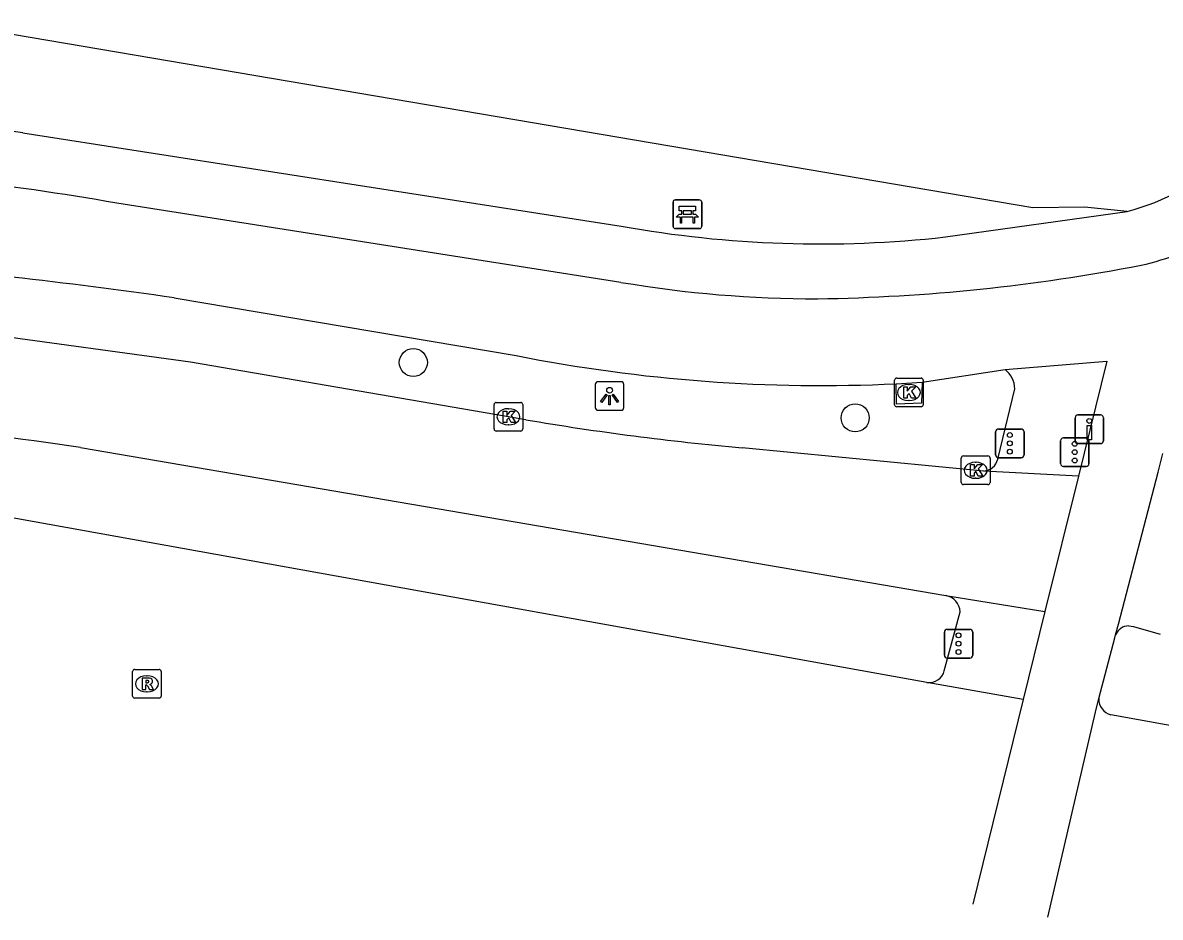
# Model space of a CAD drawing. Extents: x 161258 to 161838, y 380836 to 381727.
# Drawn here: x 161637.86 to 161677.54, y 380835.81 to 380867.03 of the extents above; entities that cross this region are included whole.
import ezdxf

# ---------------------------------------------------------------- set-up
doc = ezdxf.new("R2010")
doc.units = 0
for name, color, linetype in [('IMGEO_Bank', 7, 'Continuous'), ('IMGEO_Boom', 7, 'Continuous'), ('IMGEO_Drukknoppaal', 7, 'Continuous'), ('IMGEO_Fietspad_gesloten', 7, 'Continuous'), ('IMGEO_Groenvoorziening', 7, 'Continuous'), ('IMGEO_Kolk', 7, 'Continuous'), ('IMGEO_Lichtpunt', 7, 'Continuous'), ('IMGEO_Rijbaan_lokaal_gesloten', 7, 'Continuous'), ('IMGEO_Rijbaan_regionaal_gesloten', 7, 'Continuous'), ('IMGEO_Rioolput', 7, 'Continuous'), ('IMGEO_Verkeersregelinstallatiepaal', 7, 'Continuous'), ('IMGEO_Voetpad_open', 7, 'Continuous')]:
    doc.layers.add(name, color=color, linetype=linetype)

msp = doc.modelspace()

# ---------------------------------------------------------------- linework, layer by layer
at = {"layer": 'IMGEO_Bank'}
for p, q in [((161660.622, 380860.85), (161661.463, 380860.85)), ((161661.463, 380860.85), (161660.622, 380860.85)), ((161661.547, 380860.775), (161661.547, 380859.934)), ((161661.547, 380859.934), (161661.547, 380860.775)), ((161660.547, 380859.925), (161660.547, 380860.766)), ((161660.547, 380860.766), (161660.547, 380859.925)), ((161660.856, 380860.356), (161660.856, 380860.462)), ((161660.9, 380860.462), (161660.9, 380860.356)), ((161661.188, 380860.468), (161660.906, 380860.468)), ((161661.194, 380860.356), (161661.194, 380860.462)), ((161661.238, 380860.462), (161661.238, 380860.356)), ((161661.244, 380860.248), (161660.851, 380860.248)), ((161660.906, 380860.35), (161661.188, 380860.35)), ((161661.472, 380859.85), (161660.631, 380859.85)), ((161660.631, 380859.85), (161661.472, 380859.85))]:
    msp.add_line(p, q, dxfattribs=at)
for points in [[(161660.85, 380860.468), (161660.764, 380860.468), (161660.764, 380860.629), (161661.327, 380860.629), (161661.327, 380860.468), (161661.244, 380860.468)], [(161660.794, 380860.248), (161660.652, 380860.248), (161660.764, 380860.35), (161660.85, 380860.35)], [(161660.844, 380860.241), (161660.844, 380860.034), (161660.801, 380860.034), (161660.801, 380860.241)], [(161661.244, 380860.35), (161661.327, 380860.35), (161661.439, 380860.248), (161661.3, 380860.248)], [(161661.294, 380860.241), (161661.294, 380860.034), (161661.25, 380860.034), (161661.25, 380860.241)]]:
    msp.add_lwpolyline(points, dxfattribs=at)
for centre, radius, start, end in [((161660.625, 380860.772), 0.0779, 92.4484, 184.2845), ((161660.625, 380860.772), 0.0779, 92.4484, 184.2845), ((161661.469, 380860.772), 0.0779, 2.4484, 94.2845), ((161661.469, 380860.772), 0.0779, 2.4484, 94.2845), ((161660.849, 380860.461), 0.00671, 2.8957, 87.1043), ((161660.906, 380860.461), 0.00671, 92.8957, 177.1043), ((161661.188, 380860.461), 0.00671, 2.8957, 87.1043), ((161661.245, 380860.461), 0.00671, 92.8957, 177.1043), ((161660.794, 380860.241), 0.00671, 2.8957, 87.1043), ((161660.851, 380860.241), 0.00671, 92.8957, 177.1043), ((161660.849, 380860.357), 0.00671, 272.8957, 357.1043), ((161660.906, 380860.357), 0.00671, 182.8957, 267.1043), ((161661.188, 380860.357), 0.00671, 272.8957, 357.1043), ((161661.245, 380860.357), 0.00671, 182.8957, 267.1043), ((161661.243, 380860.241), 0.00671, 2.8957, 87.1043), ((161661.3, 380860.241), 0.00671, 92.8957, 177.1043), ((161660.625, 380859.928), 0.0779, 182.4484, 274.2845), ((161660.625, 380859.928), 0.0779, 182.4484, 274.2845), ((161661.469, 380859.928), 0.0779, 272.4484, 4.2845), ((161661.469, 380859.928), 0.0779, 272.4484, 4.2845)]:
    msp.add_arc(centre, radius, start, end, dxfattribs=at)
at = {"layer": 'IMGEO_Boom'}
for centre in [(161651.486, 380855.175), (161666.9, 380853.244)]:
    msp.add_circle(centre, 0.489, dxfattribs=at)
at = {"layer": 'IMGEO_Drukknoppaal'}
for p, q in [((161674.573, 380852.446), (161674.573, 380853.246)), ((161674.573, 380853.246), (161674.573, 380852.446)), ((161674.673, 380853.346), (161675.463, 380853.346)), ((161675.463, 380853.346), (161674.673, 380853.346)), ((161675.563, 380853.246), (161675.563, 380852.446)), ((161675.563, 380852.446), (161675.563, 380853.246)), ((161675.463, 380852.346), (161674.673, 380852.346)), ((161674.673, 380852.346), (161675.463, 380852.346))]:
    msp.add_line(p, q, dxfattribs=at)
msp.add_lwpolyline([(161675.143, 380852.971), (161675.143, 380852.471), (161674.993, 380852.471), (161674.993, 380852.971), (161675.143, 380852.971)], dxfattribs=at)
msp.add_circle((161675.068, 380853.136), 0.085, dxfattribs=at)
for centre, start, end in [((161674.673, 380853.246), 90, 180), ((161674.673, 380853.246), 90, 180), ((161675.463, 380853.246), 0, 90), ((161675.463, 380853.246), 360, 90), ((161674.673, 380852.446), 180, 270), ((161674.673, 380852.446), 180, 270), ((161675.463, 380852.446), 270, 0), ((161675.463, 380852.446), 270, 0)]:
    msp.add_arc(centre, 0.1, start, end, dxfattribs=at)
at = {"layer": 'IMGEO_Fietspad_gesloten'}
for points in [[(161658.728, 380857.973), (161641.144, 380860.733)], [(161643.144, 380857.432), (161655.072, 380855.418)], [(161672.13, 380854.932), (161675.682, 380855.216), (161674.695, 380851.212)], [(161669.235, 380854.486), (161672.13, 380854.932)], [(161668.333, 380854.435), (161669.235, 380854.486)], [(161673.518, 380846.482), (161672.763, 380843.412)], [(161675.396, 380843.445), (161675.958, 380845.561), (161675.985, 380845.666)]]:
    msp.add_lwpolyline(points, dxfattribs=at)
for centre, radius, start, end in [((161627.454, 380784.473), 77.479, 79.82246, 88.4835), ((161675.072, 380866.866), 8.488, 282.2462, 301.6468), ((161613.935, 380652.238), 207.263, 81.89848, 85.05165), ((161664.656, 380921.33), 63.937, 270.8407, 281.01492), ((161665.558, 380898.396), 40.996, 260.4091, 270.0498), ((161665.716, 380909.072), 54.7, 258.7791, 272.7421)]:
    msp.add_arc(centre, radius, start, end, dxfattribs=at)
at = {"layer": 'IMGEO_Groenvoorziening'}
msp.add_lwpolyline([(161676.392, 380860.445), (161674.901, 380860.592), (161673.093, 380860.579), (161635.09, 380867.033)], dxfattribs=at)
at = {"layer": 'IMGEO_Kolk'}
for p, q in [((161668.273, 380853.703), (161668.273, 380854.555)), ((161668.348, 380854.629), (161669.2, 380854.629)), ((161669.274, 380854.555), (161669.274, 380853.703)), ((161668.761, 380854.409), (161668.786, 380854.409)), ((161654.304, 380852.856), (161654.304, 380853.708)), ((161654.379, 380853.782), (161655.231, 380853.782)), ((161655.305, 380853.708), (161655.305, 380852.856)), ((161669.2, 380853.629), (161668.348, 380853.629)), ((161668.784, 380853.849), (161668.759, 380853.849)), ((161654.792, 380853.562), (161654.817, 380853.562)), ((161654.815, 380853.002), (161654.79, 380853.002)), ((161655.231, 380852.782), (161654.379, 380852.782)), ((161670.603, 380850.987), (161670.603, 380851.839)), ((161670.678, 380851.913), (161671.53, 380851.913)), ((161671.091, 380851.693), (161671.116, 380851.693)), ((161671.604, 380851.839), (161671.604, 380850.987)), ((161671.53, 380850.913), (161670.678, 380850.913)), ((161671.114, 380851.133), (161671.089, 380851.133))]:
    msp.add_line(p, q, dxfattribs=at)
for points in [[(161668.273, 380853.703), (161668.273, 380854.555)], [(161668.348, 380854.629), (161669.2, 380854.629)], [(161669.274, 380854.555), (161669.274, 380853.703)], [(161668.594, 380854.329), (161668.717, 380854.329), (161668.717, 380854.178), (161668.847, 380854.329), (161669.011, 380854.329), (161668.865, 380854.178), (161669.018, 380853.929), (161668.866, 380853.929), (161668.781, 380854.093), (161668.717, 380854.026), (161668.717, 380853.929), (161668.594, 380853.929), (161668.594, 380854.329)], [(161654.304, 380852.856), (161654.304, 380853.708)], [(161654.379, 380853.782), (161655.231, 380853.782)], [(161655.305, 380853.708), (161655.305, 380852.856)], [(161669.2, 380853.629), (161668.348, 380853.629)], [(161654.625, 380853.482), (161654.748, 380853.482), (161654.748, 380853.331), (161654.878, 380853.482), (161655.042, 380853.482), (161654.896, 380853.331), (161655.049, 380853.082), (161654.897, 380853.082), (161654.812, 380853.246), (161654.748, 380853.179), (161654.748, 380853.082), (161654.625, 380853.082), (161654.625, 380853.482)], [(161655.231, 380852.782), (161654.379, 380852.782)], [(161670.603, 380850.987), (161670.603, 380851.839)], [(161670.678, 380851.913), (161671.53, 380851.913)], [(161671.604, 380851.839), (161671.604, 380850.987)], [(161670.924, 380851.613), (161671.047, 380851.613), (161671.047, 380851.462), (161671.177, 380851.613), (161671.341, 380851.613), (161671.195, 380851.462), (161671.348, 380851.213), (161671.196, 380851.213), (161671.111, 380851.377), (161671.047, 380851.31), (161671.047, 380851.213), (161670.924, 380851.213), (161670.924, 380851.613)], [(161671.53, 380850.913), (161670.678, 380850.913)]]:
    msp.add_lwpolyline(points, dxfattribs=at)
for centre, start, end in [((161668.35, 380854.553), 91.552, 178.448), ((161668.35, 380854.553), 91.552, 178.448), ((161669.198, 380854.553), 1.552, 88.448), ((161669.198, 380854.553), 1.552, 88.448), ((161654.381, 380853.706), 91.552, 178.448), ((161654.381, 380853.706), 91.552, 178.448), ((161655.229, 380853.706), 1.552, 88.448), ((161655.229, 380853.706), 1.552, 88.448), ((161668.35, 380853.705), 181.552, 268.448), ((161668.35, 380853.705), 181.552, 268.448), ((161669.198, 380853.705), 271.552, 358.448), ((161669.198, 380853.705), 271.552, 358.448), ((161654.381, 380852.858), 181.552, 268.448), ((161654.381, 380852.858), 181.552, 268.448), ((161655.229, 380852.858), 271.552, 358.448), ((161655.229, 380852.858), 271.552, 358.448), ((161670.68, 380851.837), 91.552, 178.448), ((161670.68, 380851.837), 91.552, 178.448), ((161671.528, 380851.837), 1.552, 88.448), ((161671.528, 380851.837), 1.552, 88.448), ((161670.68, 380850.989), 181.552, 268.448), ((161670.68, 380850.989), 181.552, 268.448), ((161671.528, 380850.989), 271.552, 358.448), ((161671.528, 380850.989), 271.552, 358.448)]:
    msp.add_arc(centre, 0.0765, start, end, dxfattribs=at)
for centre, major_axis, ratio, start_param, end_param in [((161668.76, 380854.129), (-0.387, 0.002), 0.722429, 4.712389, 7.853982), ((161668.785, 380854.129), (-0.39, 0.002), 0.717154, 1.570796, 4.712389), ((161654.791, 380853.282), (-0.387, 0.002), 0.722429, 4.712389, 7.853982), ((161654.816, 380853.282), (-0.39, 0.002), 0.717154, 1.570796, 4.712389), ((161671.09, 380851.413), (-0.387, 0.002), 0.722429, 4.712389, 7.853982), ((161671.115, 380851.413), (-0.39, 0.002), 0.717154, 1.570796, 4.712389)]:
    msp.add_ellipse(centre, major_axis=major_axis, ratio=ratio, start_param=start_param, end_param=end_param, dxfattribs=at)
at = {"layer": 'IMGEO_Lichtpunt'}
for p, q in [((161658.736, 380854.503), (161657.928, 380854.503)), ((161658.736, 380854.503), (161657.928, 380854.503)), ((161657.834, 380854.408), (161657.834, 380853.601)), ((161657.834, 380854.408), (161657.834, 380853.601)), ((161658.83, 380853.601), (161658.83, 380854.408)), ((161658.83, 380853.601), (161658.83, 380854.408)), ((161657.928, 380853.507), (161658.736, 380853.507)), ((161657.928, 380853.507), (161658.736, 380853.507))]:
    msp.add_line(p, q, dxfattribs=at)
for points in [[(161658.208, 380854.072), (161658.247, 380854.044), (161658.059, 380853.782), (161658.021, 380853.809), (161658.208, 380854.072)], [(161658.31, 380854.024), (161658.357, 380854.024), (161658.357, 380853.702), (161658.31, 380853.702), (161658.31, 380854.024)], [(161658.42, 380854.044), (161658.458, 380854.071), (161658.645, 380853.809), (161658.606, 380853.781), (161658.42, 380854.044)]]:
    msp.add_lwpolyline(points, dxfattribs=at)
msp.add_circle((161658.333, 380854.206), 0.0994, dxfattribs=at)
for centre, start, end in [((161657.928, 380854.408), 90, 180), ((161657.928, 380854.408), 90, 180), ((161658.736, 380854.408), 0, 90), ((161658.736, 380854.408), 0, 90), ((161657.928, 380853.601), 180, 270), ((161657.928, 380853.601), 180, 270), ((161658.736, 380853.601), 270, 0), ((161658.736, 380853.601), 270, 360)]:
    msp.add_arc(centre, 0.0946, start, end, dxfattribs=at)
at = {"layer": 'IMGEO_Rijbaan_lokaal_gesloten'}
for points in [[(161655.41, 380853.178), (161643.714, 380855.189), (161636.573, 380856.161)], [(161639.873, 380852.203), (161670.068, 380847.039)], [(161671.385, 380851.386), (161662.963, 380852.201)], [(161674.695, 380851.212), (161671.385, 380851.386)], [(161674.695, 380851.212), (161673.518, 380846.482)], [(161669.405, 380844.009), (161632.246, 380850.701)], [(161670.068, 380847.039), (161673.518, 380846.482)], [(161672.763, 380843.412), (161669.405, 380844.009)], [(161672.763, 380843.412), (161671.007, 380836.266)]]:
    msp.add_lwpolyline(points, dxfattribs=at)
for centre, radius, start, end in [((161624.78, 380753.533), 99.818, 81.30315, 88.77835), ((161671.404, 380947.144), 95.318, 260.33998, 264.91916)]:
    msp.add_arc(centre, radius, start, end, dxfattribs=at)
at = {"layer": 'IMGEO_Rijbaan_regionaal_gesloten'}
for points in [[(161675.985, 380845.666), (161676.084, 380846.045), (161677.467, 380851.353), (161677.635, 380851.997)], [(161676.445, 380845.984), (161676.612, 380845.956), (161677.543, 380845.69)], [(161673.618, 380835.814), (161675.285, 380842.967), (161675.396, 380843.445)], [(161682.703, 380841.63), (161675.818, 380842.873)]]:
    msp.add_lwpolyline(points, dxfattribs=at)
for centre, radius, start, end in [((161676.447, 380845.489), 0.495, 90.2628, 159.0497), ((161675.99, 380843.442), 0.594, 179.6839, 253.1531)]:
    msp.add_arc(centre, radius, start, end, dxfattribs=at)
at = {"layer": 'IMGEO_Rioolput'}
for p, q in [((161641.69, 380843.535), (161641.69, 380844.387)), ((161641.765, 380844.461), (161642.617, 380844.461)), ((161642.178, 380844.241), (161642.203, 380844.241)), ((161642.691, 380844.387), (161642.691, 380843.535)), ((161642.617, 380843.461), (161641.765, 380843.461)), ((161642.201, 380843.681), (161642.176, 380843.681))]:
    msp.add_line(p, q, dxfattribs=at)
for points in [[(161641.69, 380843.535), (161641.69, 380844.387)], [(161641.765, 380844.461), (161642.617, 380844.461)], [(161642.279, 380844.159), (161642.027, 380844.161), (161642.027, 380843.761)], [(161642.691, 380844.387), (161642.691, 380843.535)], [(161642.027, 380843.761), (161642.151, 380843.761), (161642.151, 380843.923), (161642.162, 380843.923)], [(161642.205, 380844.08), (161642.151, 380844.08), (161642.151, 380843.999)], [(161642.151, 380843.999), (161642.203, 380843.999)], [(161642.209, 380843.894), (161642.28, 380843.761), (161642.42, 380843.761), (161642.355, 380843.887)], [(161642.617, 380843.461), (161641.765, 380843.461)]]:
    msp.add_lwpolyline(points, dxfattribs=at)
for centre, radius, start, end in [((161641.767, 380844.385), 0.0765, 91.552, 178.448), ((161641.767, 380844.385), 0.0765, 91.552, 178.448), ((161642.278, 380844.049), 0.109, 350.3612, 89.416), ((161642.615, 380844.385), 0.0765, 1.552, 88.448), ((161642.615, 380844.385), 0.0765, 1.552, 88.448), ((161642.161, 380843.87), 0.0533, 26.0293, 88.6989), ((161642.187, 380844.188), 0.19, 274.7715, 282.9687), ((161642.211, 380843.984), 0.0964, 77.0061, 93.1865), ((161642.225, 380844.041), 0.0378, 276.6634, 79.6772), ((161642.276, 380844.049), 0.112, 277.5842, 350.9817), ((161642.26, 380843.834), 0.108, 29.5134, 73.7905), ((161641.767, 380843.537), 0.0765, 181.552, 268.448), ((161641.767, 380843.537), 0.0765, 181.552, 268.448), ((161642.615, 380843.537), 0.0765, 271.552, 358.448), ((161642.615, 380843.537), 0.0765, 271.552, 358.448)]:
    msp.add_arc(centre, radius, start, end, dxfattribs=at)
for centre, major_axis, ratio, start_param, end_param in [((161642.177, 380843.961), (-0.387, 0.002), 0.722429, 4.712389, 7.853982), ((161642.202, 380843.961), (-0.39, 0.002), 0.717154, 1.570796, 4.712389)]:
    msp.add_ellipse(centre, major_axis=major_axis, ratio=ratio, start_param=start_param, end_param=end_param, dxfattribs=at)
at = {"layer": 'IMGEO_Verkeersregelinstallatiepaal'}
for p, q in [((161671.9, 380852.853), (161672.69, 380852.853)), ((161672.69, 380852.853), (161671.9, 380852.853)), ((161671.8, 380851.953), (161671.8, 380852.753)), ((161671.8, 380852.753), (161671.8, 380851.953)), ((161672.79, 380852.753), (161672.79, 380851.953)), ((161672.79, 380851.953), (161672.79, 380852.753)), ((161674.065, 380851.646), (161674.065, 380852.446)), ((161674.065, 380852.446), (161674.065, 380851.646)), ((161674.165, 380852.546), (161674.955, 380852.546)), ((161674.955, 380852.546), (161674.165, 380852.546)), ((161675.055, 380852.446), (161675.055, 380851.646)), ((161675.055, 380851.646), (161675.055, 380852.446)), ((161672.69, 380851.853), (161671.9, 380851.853)), ((161671.9, 380851.853), (161672.69, 380851.853)), ((161674.955, 380851.546), (161674.165, 380851.546)), ((161674.165, 380851.546), (161674.955, 380851.546)), ((161670.011, 380844.962), (161670.011, 380845.762)), ((161670.011, 380845.762), (161670.011, 380844.962)), ((161670.111, 380845.862), (161670.901, 380845.862)), ((161670.901, 380845.862), (161670.111, 380845.862)), ((161671.001, 380845.762), (161671.001, 380844.962)), ((161671.001, 380844.962), (161671.001, 380845.762)), ((161670.901, 380844.862), (161670.111, 380844.862)), ((161670.111, 380844.862), (161670.901, 380844.862))]:
    msp.add_line(p, q, dxfattribs=at)
for centre in [(161672.295, 380852.643), (161672.295, 380852.353), (161672.295, 380852.063), (161674.56, 380852.336), (161674.56, 380852.046), (161674.56, 380851.756), (161670.506, 380845.652), (161670.506, 380845.362), (161670.506, 380845.072)]:
    msp.add_circle(centre, 0.085, dxfattribs=at)
for centre, start, end in [((161671.9, 380852.753), 90, 180), ((161671.9, 380852.753), 90, 180), ((161672.69, 380852.753), 0, 90), ((161672.69, 380852.753), 360, 90), ((161674.165, 380852.446), 90, 180), ((161674.165, 380852.446), 90, 180), ((161674.955, 380852.446), 0, 90), ((161674.955, 380852.446), 360, 90), ((161671.9, 380851.953), 180, 270), ((161671.9, 380851.953), 180, 270), ((161672.69, 380851.953), 270, 0), ((161672.69, 380851.953), 270, 0), ((161674.165, 380851.646), 180, 270), ((161674.165, 380851.646), 180, 270), ((161674.955, 380851.646), 270, 0), ((161674.955, 380851.646), 270, 0), ((161670.111, 380845.762), 90, 180), ((161670.111, 380845.762), 90, 180), ((161670.901, 380845.762), 0, 90), ((161670.901, 380845.762), 360, 90), ((161670.111, 380844.962), 180, 270), ((161670.111, 380844.962), 180, 270), ((161670.901, 380844.962), 270, 0), ((161670.901, 380844.962), 270, 0)]:
    msp.add_arc(centre, 0.1, start, end, dxfattribs=at)
at = {"layer": 'IMGEO_Voetpad_open'}
for points in [[(161637.86, 380863.192), (161658.74, 380859.935)], [(161670.049, 380859.556), (161676.392, 380860.445)], [(161669.235, 380854.486), (161669.219, 380853.752), (161668.338, 380853.726), (161668.333, 380854.435)], [(161671.873, 380851.8), (161672.473, 380854.255)], [(161670.01, 380844.418), (161670.561, 380846.475)]]:
    msp.add_lwpolyline(points, dxfattribs=at)
for centre, radius, start, end in [((161674.123, 380868.91), 8.763, 285.007, 337.479), ((161628.768, 380798.522), 65.306, 81.99691, 86.68855), ((161665.693, 380898.485), 39.172, 259.7763, 276.3848), ((161671.546, 380854.211), 0.928, 2.7212, 51.0166), ((161671.338, 380851.936), 0.552, 274.8909, 345.729), ((161669.96, 380846.447), 0.602, 2.6674, 79.6468), ((161669.481, 380844.548), 0.545, 261.9737, 346.1463)]:
    msp.add_arc(centre, radius, start, end, dxfattribs=at)

doc.saveas('drawing.dxf')
